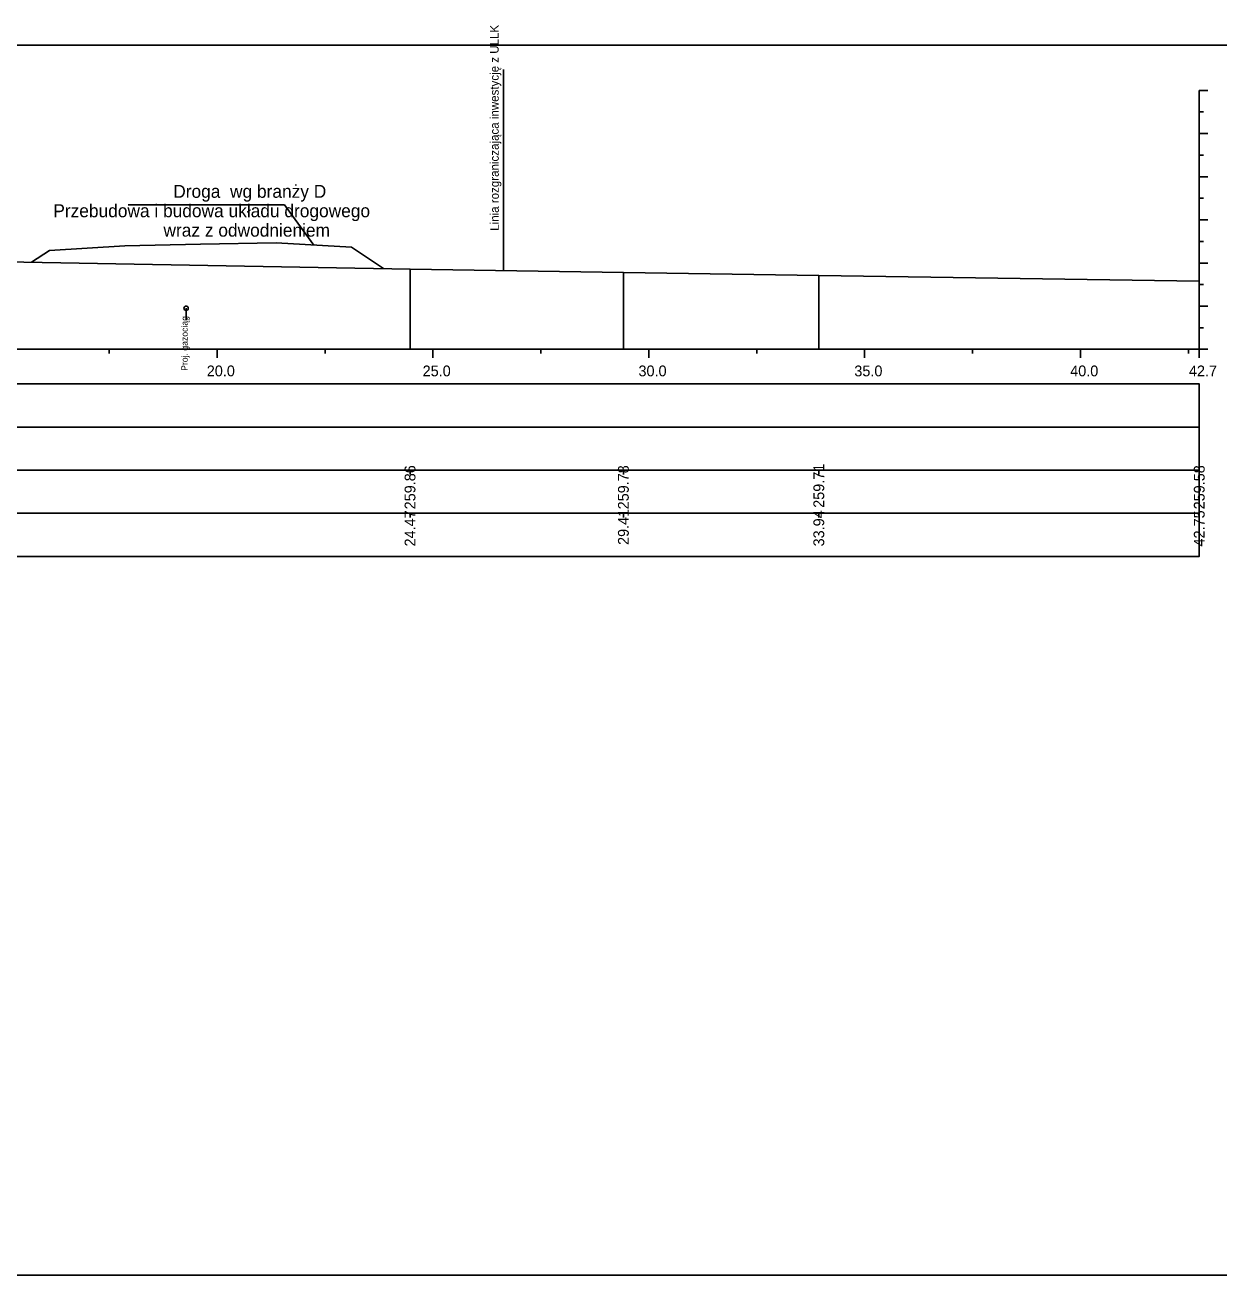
# Model space of a CAD drawing. Extents: x 6516023 to 6560129, y 5513077 to 5529206.
# Drawn here: x 6517783.76 to 6517811.42, y 5514484.66 to 5514513.62 of the extents above; entities that cross this region are included whole.
import ezdxf

# ---------------------------------------------------------------- set-up
doc = ezdxf.new("R2010")
doc.units = 0
for name, color, linetype in [('TOR_PRZEK_P-inne branze', 7, 'Continuous'), ('TOR_PRZEK_P-kable', 7, 'Continuous'), ('TOR_PRZEK_P-tabelka istniejace', 7, 'Continuous'), ('TOR_PRZEK_P-tabelka projektowane', 7, 'Continuous'), ('TOR_PRZEK_P-teren istniejacy', 7, 'Continuous'), ('TOR_PRZEK_P-uklad odniesienia', 7, 'Continuous'), ('TOR_PS_T-granica PKP-projektowana', 7, 'Continuous'), ('TOR_RAMKI-ramka+tabelka 1', 7, 'Continuous')]:
    doc.layers.add(name, color=color, linetype=linetype)

msp = doc.modelspace()

# ---------------------------------------------------------------- linework, layer by layer
at = {"layer": 'TOR_PRZEK_P-inne branze'}
for p, q in [((6517789.777, 5514509.456), (6517786.153, 5514509.456)), ((6517790.453, 5514508.522), (6517789.777, 5514509.456))]:
    msp.add_line(p, q, dxfattribs=at)
msp.add_lwpolyline([(6517783.915, 5514508.125), (6517784.328, 5514508.4), (6517786.078, 5514508.505), (6517787.828, 5514508.54), (6517789.578, 5514508.575), (6517791.328, 5514508.47), (6517792.068, 5514507.976)], dxfattribs=at)
at = {"layer": 'TOR_PRZEK_P-kable'}
msp.add_line((6517787.496, 5514507.059), (6517787.496, 5514506.79), dxfattribs=at)
msp.add_circle((6517787.496, 5514507.059), 0.05, dxfattribs=at)
at = {"layer": 'TOR_PRZEK_P-tabelka istniejace'}
for p, q in [((6517792.682, 5514503.206), (6517792.682, 5514503.306)), ((6517797.624, 5514503.206), (6517797.624, 5514503.306)), ((6517802.151, 5514503.206), (6517802.151, 5514503.306)), ((6517810.963, 5514503.206), (6517810.963, 5514503.306)), ((6517727.163, 5514502.306), (6517810.963, 5514502.306)), ((6517792.682, 5514502.206), (6517792.682, 5514502.306)), ((6517797.624, 5514502.206), (6517797.624, 5514502.306)), ((6517802.151, 5514502.206), (6517802.151, 5514502.306)), ((6517810.963, 5514502.206), (6517810.963, 5514502.306))]:
    msp.add_line(p, q, dxfattribs=at)
for points in [[(6517792.682, 5514507.965), (6517792.682, 5514506.306), (6517792.682, 5514506.176), (6517792.682, 5514506.106)], [(6517797.624, 5514507.888), (6517797.624, 5514506.306), (6517797.624, 5514506.176), (6517797.624, 5514506.106)], [(6517802.151, 5514507.816), (6517802.151, 5514506.306), (6517802.151, 5514506.176), (6517802.151, 5514506.106)], [(6517810.963, 5514507.687), (6517810.963, 5514506.306), (6517810.963, 5514506.176), (6517810.963, 5514506.106)]]:
    msp.add_lwpolyline(points, dxfattribs=at)
msp.add_lwpolyline([(6517727.163, 5514503.306), (6517727.163, 5514501.306), (6517810.963, 5514501.306), (6517810.963, 5514503.306)], close=True, dxfattribs=at)
at = {"layer": 'TOR_PRZEK_P-tabelka projektowane'}
msp.add_line((6517727.163, 5514504.306), (6517810.963, 5514504.306), dxfattribs=at)
msp.add_lwpolyline([(6517727.163, 5514505.306), (6517727.163, 5514503.306), (6517810.963, 5514503.306), (6517810.963, 5514505.306)], close=True, dxfattribs=at)
at = {"layer": 'TOR_PRZEK_P-teren istniejacy'}
msp.add_lwpolyline([(6517783.308, 5514508.136), (6517792.682, 5514507.965), (6517797.624, 5514507.888), (6517802.151, 5514507.816), (6517810.963, 5514507.687)], dxfattribs=at)
at = {"layer": 'TOR_PRZEK_P-uklad odniesienia'}
for p, q in [((6517810.963, 5514512.106), (6517810.963, 5514506.106)), ((6517811.163, 5514512.106), (6517810.963, 5514512.106)), ((6517811.063, 5514511.606), (6517810.963, 5514511.606)), ((6517811.163, 5514511.106), (6517810.963, 5514511.106)), ((6517811.063, 5514510.606), (6517810.963, 5514510.606)), ((6517811.163, 5514510.106), (6517810.963, 5514510.106)), ((6517811.063, 5514509.606), (6517810.963, 5514509.606)), ((6517811.163, 5514509.106), (6517810.963, 5514509.106)), ((6517811.063, 5514508.606), (6517810.963, 5514508.606)), ((6517811.163, 5514508.106), (6517810.963, 5514508.106)), ((6517811.063, 5514507.606), (6517810.963, 5514507.606)), ((6517811.163, 5514507.106), (6517810.963, 5514507.106)), ((6517811.063, 5514506.606), (6517810.963, 5514506.606)), ((6517730.963, 5514506.106), (6517810.963, 5514506.106)), ((6517785.713, 5514506.006), (6517785.713, 5514506.106)), ((6517788.213, 5514505.906), (6517788.213, 5514506.106)), ((6517790.713, 5514506.006), (6517790.713, 5514506.106)), ((6517793.213, 5514505.906), (6517793.213, 5514506.106)), ((6517795.713, 5514506.006), (6517795.713, 5514506.106)), ((6517798.213, 5514505.906), (6517798.213, 5514506.106)), ((6517800.713, 5514506.006), (6517800.713, 5514506.106)), ((6517803.213, 5514505.906), (6517803.213, 5514506.106)), ((6517805.713, 5514506.006), (6517805.713, 5514506.106)), ((6517808.213, 5514505.906), (6517808.213, 5514506.106)), ((6517810.713, 5514506.006), (6517810.713, 5514506.106)), ((6517810.963, 5514505.906), (6517810.963, 5514506.106)), ((6517811.163, 5514506.106), (6517810.963, 5514506.106))]:
    msp.add_line(p, q, dxfattribs=at)
at = {"layer": 'TOR_PS_T-granica PKP-projektowana'}
msp.add_line((6517794.849, 5514507.931), (6517794.849, 5514512.589), dxfattribs=at)
at = {"layer": 'TOR_RAMKI-ramka+tabelka 1'}
msp.add_lwpolyline([(6517724.513, 5514513.156), (6517972.013, 5514513.156), (6517972.013, 5514484.656), (6517724.513, 5514484.656)], close=True, dxfattribs=at)

# ---------------------------------------------------------------- texts
at = {"layer": 'TOR_PRZEK_P-inne branze'}
for s, p in [('Droga  wg branży D', (6517787.197, 5514509.617)), ('Przebudowa i budowa układu drogowego', (6517784.419, 5514509.167)), ('wraz z odwodnieniem ', (6517786.971, 5514508.717))]:
    msp.add_text(s, height=0.3, dxfattribs=at).set_placement(p)
at = {"layer": 'TOR_PRZEK_P-kable'}
msp.add_text('Proj. gazociąg', height=0.14999, rotation=90.0511, dxfattribs=at).set_placement((6517787.534, 5514505.607))
at = {"layer": 'TOR_PRZEK_P-tabelka istniejace'}
for s, p in [('259.86', (6517792.807, 5514502.398)), ('259.78', (6517797.749, 5514502.398)), ('259.71', (6517802.276, 5514502.433)), ('259.58', (6517811.088, 5514502.398)), ('24.47', (6517792.807, 5514501.538)), ('29.41', (6517797.749, 5514501.573)), ('33.94', (6517802.276, 5514501.539)), ('42.75', (6517811.088, 5514501.537))]:
    msp.add_text(s, height=0.25, rotation=90, dxfattribs=at).set_placement(p)
at = {"layer": 'TOR_PRZEK_P-uklad odniesienia'}
for s, p in [('20.0', (6517787.974, 5514505.481)), ('25.0', (6517792.974, 5514505.481)), ('30.0', (6517797.974, 5514505.481)), ('35.0', (6517802.974, 5514505.481)), ('40.0', (6517807.974, 5514505.481)), ('42.7', (6517810.724, 5514505.481))]:
    msp.add_text(s, height=0.25, dxfattribs=at).set_placement(p)
at = {"layer": 'TOR_PS_T-granica PKP-projektowana'}
msp.add_text('Linia rozgraniczająca inwestycję z ULLK', height=0.2, rotation=90.0511, dxfattribs=at).set_placement((6517794.739, 5514508.853))

doc.saveas('drawing.dxf')
